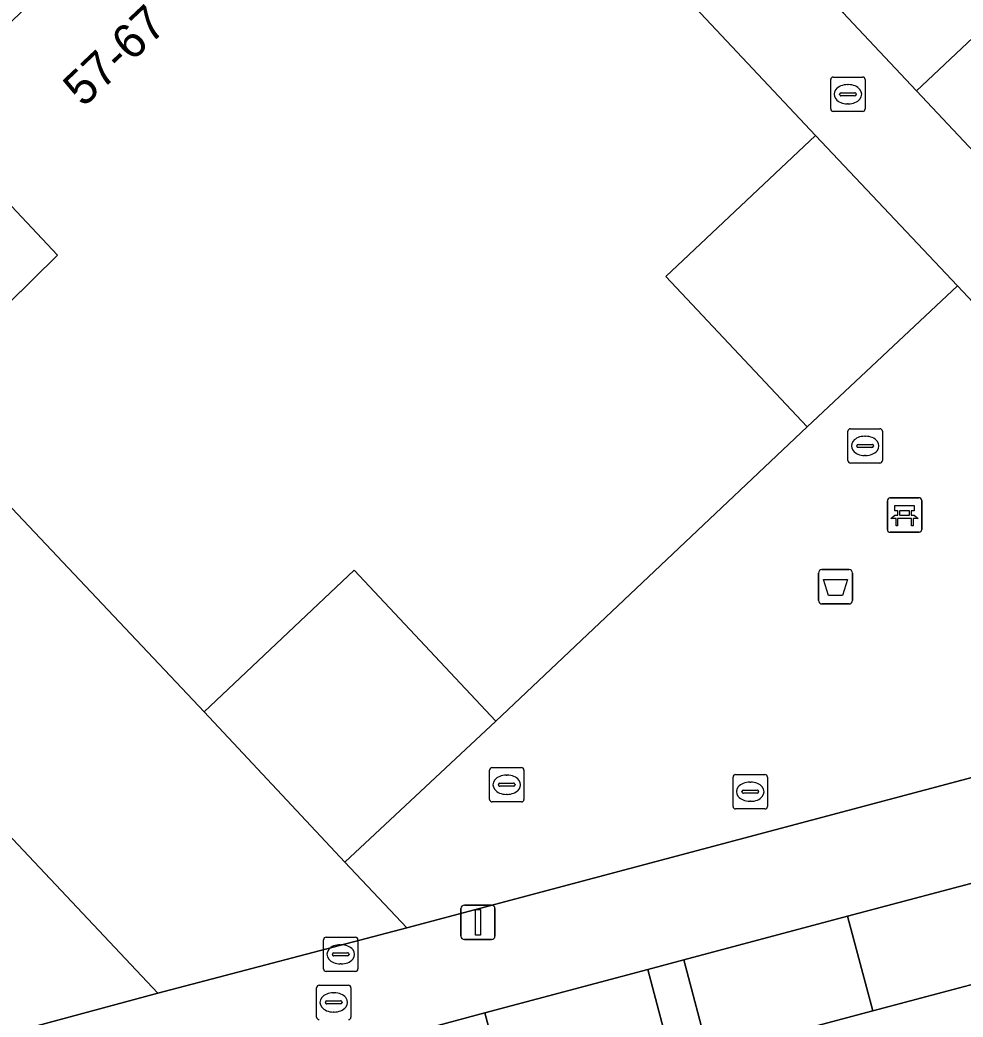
# Model space of a CAD drawing. Extents: x 162542 to 163147, y 380779 to 381521.
# Drawn here: x 162867.22 to 162894.65, y 381189.91 to 381218.91 of the extents above; entities that cross this region are included whole.
import ezdxf

# ---------------------------------------------------------------- set-up
doc = ezdxf.new("R2010")
doc.units = 0
for name, color, linetype in [('IMGEO_Afvalbak', 7, 'Continuous'), ('IMGEO_Bank', 7, 'Continuous'), ('IMGEO_Erf', 7, 'Continuous'), ('IMGEO_Groenvoorziening', 7, 'Continuous'), ('IMGEO_Kolk', 7, 'Continuous'), ('IMGEO_Lichtmast', 7, 'Continuous'), ('IMGEO_Pand', 7, 'Continuous'), ('IMGEO_Pand_nummerreeks', 7, 'Continuous'), ('IMGEO_Rijbaan_lokaal_open', 7, 'Continuous'), ('IMGEO_Rioolput', 7, 'Continuous'), ('IMGEO_Voetpad_open', 7, 'Continuous')]:
    doc.layers.add(name, color=color, linetype=linetype)

msp = doc.modelspace()

# ---------------------------------------------------------------- linework, layer by layer
at = {"layer": 'IMGEO_Afvalbak'}
for p, q in [((162890.546, 381202.927), (162891.336, 381202.927)), ((162891.336, 381202.927), (162890.546, 381202.927)), ((162890.446, 381202.027), (162890.446, 381202.827)), ((162890.446, 381202.827), (162890.446, 381202.027)), ((162891.436, 381202.827), (162891.436, 381202.027)), ((162891.436, 381202.027), (162891.436, 381202.827)), ((162891.336, 381201.927), (162890.546, 381201.927)), ((162890.546, 381201.927), (162891.336, 381201.927))]:
    msp.add_line(p, q, dxfattribs=at)
msp.add_lwpolyline([(162890.589, 381202.641), (162891.293, 381202.641), (162891.144, 381202.171), (162890.738, 381202.171), (162890.589, 381202.641)], dxfattribs=at)
for centre, start, end in [((162890.546, 381202.827), 90, 180), ((162890.546, 381202.827), 90, 180), ((162891.336, 381202.827), 0, 90), ((162891.336, 381202.827), 360, 90), ((162890.546, 381202.027), 180, 270), ((162890.546, 381202.027), 180, 270), ((162891.336, 381202.027), 270, 0), ((162891.336, 381202.027), 270, 0)]:
    msp.add_arc(centre, 0.1, start, end, dxfattribs=at)
at = {"layer": 'IMGEO_Bank'}
for p, q in [((162892.524, 381205.014), (162893.365, 381205.014)), ((162893.365, 381205.014), (162892.524, 381205.014)), ((162893.449, 381204.939), (162893.449, 381204.098)), ((162893.449, 381204.098), (162893.449, 381204.939)), ((162892.449, 381204.089), (162892.449, 381204.93)), ((162892.449, 381204.93), (162892.449, 381204.089)), ((162893.146, 381204.412), (162892.753, 381204.412)), ((162892.758, 381204.52), (162892.758, 381204.626)), ((162892.802, 381204.626), (162892.802, 381204.52)), ((162893.09, 381204.632), (162892.808, 381204.632)), ((162892.808, 381204.514), (162893.09, 381204.514)), ((162893.096, 381204.52), (162893.096, 381204.626)), ((162893.14, 381204.626), (162893.14, 381204.52)), ((162893.374, 381204.014), (162892.533, 381204.014)), ((162892.533, 381204.014), (162893.374, 381204.014))]:
    msp.add_line(p, q, dxfattribs=at)
for points in [[(162892.752, 381204.632), (162892.666, 381204.632), (162892.666, 381204.793), (162893.229, 381204.793), (162893.229, 381204.632), (162893.146, 381204.632)], [(162892.696, 381204.412), (162892.554, 381204.412), (162892.666, 381204.514), (162892.752, 381204.514)], [(162892.746, 381204.405), (162892.746, 381204.198), (162892.703, 381204.198), (162892.703, 381204.405)], [(162893.146, 381204.514), (162893.229, 381204.514), (162893.341, 381204.412), (162893.202, 381204.412)], [(162893.196, 381204.405), (162893.196, 381204.198), (162893.152, 381204.198), (162893.152, 381204.405)]]:
    msp.add_lwpolyline(points, dxfattribs=at)
for centre, radius, start, end in [((162892.527, 381204.936), 0.0779, 92.4484, 184.2845), ((162892.527, 381204.936), 0.0779, 92.4484, 184.2845), ((162893.371, 381204.936), 0.0779, 2.4484, 94.2845), ((162893.371, 381204.936), 0.0779, 2.4484, 94.2845), ((162892.696, 381204.405), 0.00671, 2.8957, 87.1043), ((162892.753, 381204.405), 0.00671, 92.8957, 177.1043), ((162892.751, 381204.625), 0.00671, 2.8957, 87.1043), ((162892.751, 381204.521), 0.00671, 272.8957, 357.1043), ((162892.808, 381204.625), 0.00671, 92.8957, 177.1043), ((162892.808, 381204.521), 0.00671, 182.8957, 267.1043), ((162893.09, 381204.625), 0.00671, 2.8957, 87.1043), ((162893.09, 381204.521), 0.00671, 272.8957, 357.1043), ((162893.147, 381204.625), 0.00671, 92.8957, 177.1043), ((162893.147, 381204.521), 0.00671, 182.8957, 267.1043), ((162893.145, 381204.405), 0.00671, 2.8957, 87.1043), ((162893.202, 381204.405), 0.00671, 92.8957, 177.1043), ((162892.527, 381204.092), 0.0779, 182.4484, 274.2845), ((162892.527, 381204.092), 0.0779, 182.4484, 274.2845), ((162893.371, 381204.092), 0.0779, 272.4484, 4.2845), ((162893.371, 381204.092), 0.0779, 272.4484, 4.2845)]:
    msp.add_arc(centre, radius, start, end, dxfattribs=at)
at = {"layer": 'IMGEO_Erf'}
for points in [[(162896.568, 381230.055), (162892.44, 381234.436), (162888.236, 381238.896), (162881.902, 381232.893), (162885.135, 381229.459), (162883.17, 381227.607), (162884.12, 381226.598), (162885.259, 381225.388), (162887.224, 381227.24), (162890.211, 381224.066), (162893.12, 381220.976), (162891.154, 381219.125), (162892.372, 381217.831), (162893.296, 381216.85), (162895.261, 381218.701)], [(162910.774, 381189.76), (162917.122, 381191.446), (162913.121, 381195.741), (162909.444, 381194.765), (162908.72, 381197.492), (162907.301, 381197.113), (162908.025, 381194.388), (162903.634, 381193.222), (162898.797, 381191.938), (162898.076, 381194.653), (162895.677, 381194.014), (162896.408, 381191.261), (162892.025, 381190.093), (162887.262, 381188.824), (162886.528, 381191.574), (162885.484, 381191.296), (162886.214, 381188.545)], [(162881.48, 381187.283), (162880.747, 381190.032), (162878.26, 381189.369)]]:
    msp.add_lwpolyline(points, dxfattribs=at)
for points in [[(162864.025, 381207.85), (162868.317, 381212.076), (162864.289, 381216.352), (162859.924, 381212.226)], [(162894.489, 381211.184), (162890.361, 381215.555), (162886.005, 381211.453), (162890.12, 381207.083)], [(162881.058, 381198.523), (162876.942, 381202.907), (162872.577, 381198.788), (162876.676, 381194.423)]]:
    msp.add_lwpolyline(points, close=True, dxfattribs=at)
at = {"layer": 'IMGEO_Groenvoorziening'}
msp.add_lwpolyline([(162866.381, 381189.299), (162871.229, 381190.605), (162861.066, 381201.401), (162860.535, 381200.874)], close=True, dxfattribs=at)
at = {"layer": 'IMGEO_Kolk'}
for p, q in [((162890.801, 381216.326), (162890.801, 381217.178)), ((162890.876, 381217.252), (162891.728, 381217.252)), ((162891.802, 381217.178), (162891.802, 381216.326)), ((162891.289, 381217.032), (162891.314, 381217.032)), ((162891.06, 381216.746), (162891.06, 381216.758)), ((162891.498, 381216.709), (162891.1, 381216.709)), ((162891.103, 381216.795), (162891.501, 381216.795)), ((162891.544, 381216.758), (162891.544, 381216.746)), ((162891.728, 381216.252), (162890.876, 381216.252)), ((162891.312, 381216.472), (162891.287, 381216.472)), ((162891.378, 381207.025), (162892.23, 381207.025)), ((162891.303, 381206.099), (162891.303, 381206.951)), ((162891.791, 381206.805), (162891.816, 381206.805)), ((162892.304, 381206.951), (162892.304, 381206.099)), ((162891.562, 381206.519), (162891.562, 381206.531)), ((162892, 381206.482), (162891.602, 381206.482)), ((162891.605, 381206.568), (162892.003, 381206.568)), ((162892.046, 381206.531), (162892.046, 381206.519)), ((162891.814, 381206.245), (162891.789, 381206.245)), ((162892.23, 381206.025), (162891.378, 381206.025)), ((162880.955, 381197.17), (162881.807, 381197.17)), ((162880.88, 381196.244), (162880.88, 381197.096)), ((162881.368, 381196.95), (162881.393, 381196.95)), ((162881.881, 381197.096), (162881.881, 381196.244)), ((162887.962, 381196.042), (162887.962, 381196.894)), ((162888.037, 381196.968), (162888.889, 381196.968)), ((162888.963, 381196.894), (162888.963, 381196.042)), ((162881.139, 381196.664), (162881.139, 381196.676)), ((162881.577, 381196.627), (162881.179, 381196.627)), ((162881.182, 381196.713), (162881.58, 381196.713)), ((162881.623, 381196.676), (162881.623, 381196.664)), ((162888.45, 381196.748), (162888.475, 381196.748)), ((162881.391, 381196.39), (162881.366, 381196.39)), ((162888.221, 381196.462), (162888.221, 381196.474)), ((162888.659, 381196.425), (162888.261, 381196.425)), ((162888.264, 381196.511), (162888.662, 381196.511)), ((162888.705, 381196.474), (162888.705, 381196.462)), ((162881.807, 381196.17), (162880.955, 381196.17)), ((162888.889, 381195.968), (162888.037, 381195.968)), ((162888.473, 381196.188), (162888.448, 381196.188))]:
    msp.add_line(p, q, dxfattribs=at)
for points in [[(162890.801, 381216.326), (162890.801, 381217.178)], [(162890.876, 381217.252), (162891.728, 381217.252)], [(162891.802, 381217.178), (162891.802, 381216.326)], [(162891.728, 381216.252), (162890.876, 381216.252)], [(162891.378, 381207.025), (162892.23, 381207.025)], [(162891.303, 381206.099), (162891.303, 381206.951)], [(162892.304, 381206.951), (162892.304, 381206.099)], [(162892.23, 381206.025), (162891.378, 381206.025)], [(162880.955, 381197.17), (162881.807, 381197.17)], [(162880.88, 381196.244), (162880.88, 381197.096)], [(162881.881, 381197.096), (162881.881, 381196.244)], [(162887.962, 381196.042), (162887.962, 381196.894)], [(162888.037, 381196.968), (162888.889, 381196.968)], [(162888.963, 381196.894), (162888.963, 381196.042)], [(162881.807, 381196.17), (162880.955, 381196.17)], [(162888.889, 381195.968), (162888.037, 381195.968)]]:
    msp.add_lwpolyline(points, dxfattribs=at)
for centre, radius, start, end in [((162890.878, 381217.176), 0.0765, 91.552, 178.448), ((162890.878, 381217.176), 0.0765, 91.552, 178.448), ((162891.726, 381217.176), 0.0765, 1.552, 88.448), ((162891.726, 381217.176), 0.0765, 1.552, 88.448), ((162891.1, 381216.755), 0.0403, 85.8775, 175.7526), ((162891.097, 381216.745), 0.0366, 178.938, 274.7102), ((162891.501, 381216.752), 0.043, 264.8664, 352.4533), ((162891.505, 381216.757), 0.0386, 1.7309, 96.639), ((162890.878, 381216.328), 0.0765, 181.552, 268.448), ((162890.878, 381216.328), 0.0765, 181.552, 268.448), ((162891.726, 381216.328), 0.0765, 271.552, 358.448), ((162891.726, 381216.328), 0.0765, 271.552, 358.448), ((162891.38, 381206.949), 0.0765, 91.552, 178.448), ((162891.38, 381206.949), 0.0765, 91.552, 178.448), ((162892.228, 381206.949), 0.0765, 1.552, 88.448), ((162892.228, 381206.949), 0.0765, 1.552, 88.448), ((162891.602, 381206.528), 0.0403, 85.8775, 175.7526), ((162891.599, 381206.518), 0.0366, 178.938, 274.7102), ((162892.003, 381206.525), 0.043, 264.8664, 352.4533), ((162892.007, 381206.53), 0.0386, 1.7309, 96.639), ((162891.38, 381206.101), 0.0765, 181.552, 268.448), ((162891.38, 381206.101), 0.0765, 181.552, 268.448), ((162892.228, 381206.101), 0.0765, 271.552, 358.448), ((162892.228, 381206.101), 0.0765, 271.552, 358.448), ((162880.957, 381197.094), 0.0765, 91.552, 178.448), ((162880.957, 381197.094), 0.0765, 91.552, 178.448), ((162881.805, 381197.094), 0.0765, 1.552, 88.448), ((162881.805, 381197.094), 0.0765, 1.552, 88.448), ((162888.039, 381196.892), 0.0765, 91.552, 178.448), ((162888.039, 381196.892), 0.0765, 91.552, 178.448), ((162888.887, 381196.892), 0.0765, 1.552, 88.448), ((162888.887, 381196.892), 0.0765, 1.552, 88.448), ((162881.179, 381196.673), 0.0403, 85.8775, 175.7526), ((162881.176, 381196.663), 0.0366, 178.938, 274.7102), ((162881.58, 381196.67), 0.043, 264.8664, 352.4533), ((162881.584, 381196.675), 0.0386, 1.7309, 96.639), ((162880.957, 381196.246), 0.0765, 181.552, 268.448), ((162880.957, 381196.246), 0.0765, 181.552, 268.448), ((162881.805, 381196.246), 0.0765, 271.552, 358.448), ((162881.805, 381196.246), 0.0765, 271.552, 358.448), ((162888.261, 381196.471), 0.0403, 85.8775, 175.7526), ((162888.258, 381196.461), 0.0366, 178.938, 274.7102), ((162888.662, 381196.468), 0.043, 264.8664, 352.4533), ((162888.666, 381196.473), 0.0386, 1.7309, 96.639), ((162888.039, 381196.044), 0.0765, 181.552, 268.448), ((162888.039, 381196.044), 0.0765, 181.552, 268.448), ((162888.887, 381196.044), 0.0765, 271.552, 358.448), ((162888.887, 381196.044), 0.0765, 271.552, 358.448)]:
    msp.add_arc(centre, radius, start, end, dxfattribs=at)
for centre, major_axis, ratio, start_param, end_param in [((162891.288, 381216.752), (-0.387, 0.002), 0.722429, 4.712389, 7.853982), ((162891.313, 381216.752), (-0.39, 0.002), 0.717154, 1.570796, 4.712389), ((162891.79, 381206.525), (-0.387, 0.002), 0.722429, 4.712389, 7.853982), ((162891.815, 381206.525), (-0.39, 0.002), 0.717154, 1.570796, 4.712389), ((162881.367, 381196.67), (-0.387, 0.002), 0.722429, 4.712389, 7.853982), ((162881.392, 381196.67), (-0.39, 0.002), 0.717154, 1.570796, 4.712389), ((162888.449, 381196.468), (-0.387, 0.002), 0.722429, 4.712389, 7.853982), ((162888.474, 381196.468), (-0.39, 0.002), 0.717154, 1.570796, 4.712389)]:
    msp.add_ellipse(centre, major_axis=major_axis, ratio=ratio, start_param=start_param, end_param=end_param, dxfattribs=at)
at = {"layer": 'IMGEO_Lichtmast'}
for p, q in [((162880.048, 381192.268), (162880.048, 381193.068)), ((162880.048, 381193.068), (162880.048, 381192.268)), ((162880.148, 381193.168), (162880.938, 381193.168)), ((162880.938, 381193.168), (162880.148, 381193.168)), ((162881.038, 381193.068), (162881.038, 381192.268)), ((162881.038, 381192.268), (162881.038, 381193.068)), ((162880.938, 381192.168), (162880.148, 381192.168)), ((162880.148, 381192.168), (162880.938, 381192.168))]:
    msp.add_line(p, q, dxfattribs=at)
msp.add_lwpolyline([(162880.468, 381193.043), (162880.618, 381193.043), (162880.618, 381192.293), (162880.468, 381192.293), (162880.468, 381193.043)], dxfattribs=at)
for centre, start, end in [((162880.148, 381193.068), 90, 180), ((162880.148, 381193.068), 90, 180), ((162880.938, 381193.068), 0, 90), ((162880.938, 381193.068), 360, 90), ((162880.148, 381192.268), 180, 270), ((162880.148, 381192.268), 180, 270), ((162880.938, 381192.268), 270, 0), ((162880.938, 381192.268), 270, 0)]:
    msp.add_arc(centre, 0.1, start, end, dxfattribs=at)
at = {"layer": 'IMGEO_Pand'}
for points in [[(162886.005, 381211.453), (162890.361, 381215.555), (162881.841, 381224.622), (162877.473, 381220.528), (162873.342, 381224.889), (162864.289, 381216.352), (162868.317, 381212.076), (162864.025, 381207.85), (162872.577, 381198.788), (162876.942, 381202.907), (162881.058, 381198.523), (162890.12, 381207.083)], [(162895.261, 381218.701), (162893.296, 381216.85), (162896.498, 381213.448), (162898.464, 381215.299)], [(162895.677, 381194.014), (162891.293, 381192.845), (162892.025, 381190.093), (162896.408, 381191.261)], [(162891.293, 381192.845), (162886.528, 381191.574), (162887.262, 381188.824), (162892.025, 381190.093)], [(162885.484, 381191.296), (162880.747, 381190.032), (162881.48, 381187.283), (162886.214, 381188.545)]]:
    msp.add_lwpolyline(points, close=True, dxfattribs=at)
at = {"layer": 'IMGEO_Rijbaan_lokaal_open'}
msp.add_lwpolyline([(162893.296, 381216.85), (162892.372, 381217.831), (162891.154, 381219.125), (162888.246, 381222.215), (162885.259, 381225.388), (162884.12, 381226.598), (162883.17, 381227.607), (162879.942, 381231.036), (162877.727, 381228.995), (162881.841, 381224.622), (162890.361, 381215.555), (162894.489, 381211.184), (162905.326, 381199.652), (162908.709, 381200.476), (162907.785, 381201.457), (162904.751, 381204.681), (162901.618, 381208.01), (162900.625, 381209.064), (162899.619, 381210.132), (162896.498, 381213.448)], close=True, dxfattribs=at)
at = {"layer": 'IMGEO_Rioolput'}
for p, q in [((162876.126, 381192.238), (162876.978, 381192.238)), ((162876.051, 381191.312), (162876.051, 381192.164)), ((162876.539, 381192.018), (162876.564, 381192.018)), ((162877.052, 381192.164), (162877.052, 381191.312)), ((162876.31, 381191.732), (162876.31, 381191.744)), ((162876.748, 381191.695), (162876.35, 381191.695)), ((162876.353, 381191.781), (162876.751, 381191.781)), ((162876.794, 381191.744), (162876.794, 381191.732)), ((162876.562, 381191.458), (162876.537, 381191.458)), ((162876.978, 381191.238), (162876.126, 381191.238)), ((162875.849, 381189.914), (162875.849, 381190.766)), ((162875.924, 381190.84), (162876.776, 381190.84)), ((162876.85, 381190.766), (162876.85, 381189.914)), ((162876.337, 381190.62), (162876.362, 381190.62)), ((162876.108, 381190.334), (162876.108, 381190.346)), ((162876.546, 381190.297), (162876.148, 381190.297)), ((162876.151, 381190.383), (162876.549, 381190.383)), ((162876.592, 381190.346), (162876.592, 381190.334)), ((162876.36, 381190.06), (162876.335, 381190.06))]:
    msp.add_line(p, q, dxfattribs=at)
for points in [[(162876.126, 381192.238), (162876.978, 381192.238)], [(162876.051, 381191.312), (162876.051, 381192.164)], [(162877.052, 381192.164), (162877.052, 381191.312)], [(162876.978, 381191.238), (162876.126, 381191.238)], [(162875.849, 381189.914), (162875.849, 381190.766)], [(162875.924, 381190.84), (162876.776, 381190.84)], [(162876.85, 381190.766), (162876.85, 381189.914)]]:
    msp.add_lwpolyline(points, dxfattribs=at)
for centre, radius, start, end in [((162876.128, 381192.162), 0.0765, 91.552, 178.448), ((162876.128, 381192.162), 0.0765, 91.552, 178.448), ((162876.976, 381192.162), 0.0765, 1.552, 88.448), ((162876.976, 381192.162), 0.0765, 1.552, 88.448), ((162876.35, 381191.741), 0.0403, 85.8775, 175.7526), ((162876.347, 381191.731), 0.0366, 178.938, 274.7102), ((162876.751, 381191.738), 0.043, 264.8664, 352.4533), ((162876.755, 381191.743), 0.0386, 1.7309, 96.639), ((162876.128, 381191.314), 0.0765, 181.552, 268.448), ((162876.128, 381191.314), 0.0765, 181.552, 268.448), ((162876.976, 381191.314), 0.0765, 271.552, 358.448), ((162876.976, 381191.314), 0.0765, 271.552, 358.448), ((162875.926, 381190.764), 0.0765, 91.552, 178.448), ((162875.926, 381190.764), 0.0765, 91.552, 178.448), ((162876.774, 381190.764), 0.0765, 1.552, 88.448), ((162876.774, 381190.764), 0.0765, 1.552, 88.448), ((162876.148, 381190.343), 0.0403, 85.8775, 175.7526), ((162876.145, 381190.333), 0.0366, 178.938, 274.7102), ((162876.549, 381190.34), 0.043, 264.8664, 352.4533), ((162876.553, 381190.345), 0.0386, 1.7309, 96.639), ((162875.926, 381189.916), 0.0765, 181.552, 268.448), ((162875.926, 381189.916), 0.0765, 181.552, 268.448), ((162876.774, 381189.916), 0.0765, 271.552, 358.448), ((162876.774, 381189.916), 0.0765, 271.552, 358.448)]:
    msp.add_arc(centre, radius, start, end, dxfattribs=at)
for centre, major_axis, ratio, start_param, end_param in [((162876.538, 381191.738), (-0.387, 0.002), 0.722429, 4.712389, 7.853982), ((162876.563, 381191.738), (-0.39, 0.002), 0.717154, 1.570796, 4.712389), ((162876.336, 381190.34), (-0.387, 0.002), 0.722429, 4.712389, 7.853982), ((162876.361, 381190.34), (-0.39, 0.002), 0.717154, 1.570796, 4.712389)]:
    msp.add_ellipse(centre, major_axis=major_axis, ratio=ratio, start_param=start_param, end_param=end_param, dxfattribs=at)
at = {"layer": 'IMGEO_Voetpad_open'}
for points in [[(162864.025, 381207.85), (162859.924, 381212.226), (162854.551, 381207.255), (162857.703, 381206.728), (162860.535, 381200.874), (162861.066, 381201.401), (162871.229, 381190.605), (162878.474, 381192.504), (162876.676, 381194.423), (162872.577, 381198.788)], [(162876.676, 381194.423), (162878.474, 381192.504), (162905.326, 381199.652), (162894.489, 381211.184), (162890.12, 381207.083), (162881.058, 381198.523)]]:
    msp.add_lwpolyline(points, close=True, dxfattribs=at)
msp.add_lwpolyline([(162863.413, 381185.411), (162868.056, 381186.649), (162872.573, 381187.853), (162873.866, 381188.198), (162878.26, 381189.369), (162880.747, 381190.032), (162885.484, 381191.296), (162886.528, 381191.574), (162891.293, 381192.845), (162895.677, 381194.014), (162898.076, 381194.653), (162902.911, 381195.942), (162907.301, 381197.113), (162908.72, 381197.492), (162910.938, 381198.083), (162910.511, 381198.541), (162908.709, 381200.476), (162905.326, 381199.652), (162878.474, 381192.504), (162871.229, 381190.605), (162866.381, 381189.299)], dxfattribs=at)

# ---------------------------------------------------------------- texts
at = {"layer": 'IMGEO_Pand_nummerreeks'}
msp.add_text('57-67', height=1, rotation=43.3213, dxfattribs=at).set_placement((162869.068, 381216.35))

doc.saveas('drawing.dxf')
